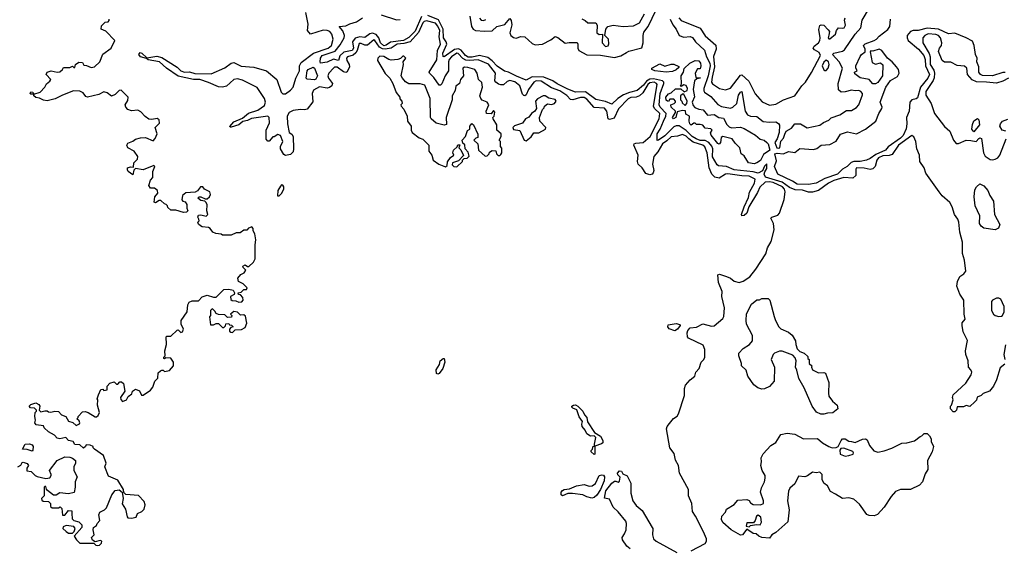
# Model space of a CAD drawing. Extents: x 2380107 to 2585170, y 384273 to 546161.
# Tile 281 of 331: x 2534137 to 2541948, y 473585 to 477760. Entities that reach past the tile are written whole.
import ezdxf

# ---------------------------------------------------------------- set-up
doc = ezdxf.new("R2010")
doc.units = 0

msp = doc.modelspace()

# ---------------------------------------------------------------- linework, layer by layer
at = {"layer": '0CON05XD'}
for points in [[(2537707.1, 477787.1), (2537722.2, 477705), (2537734.8, 477684.8), (2537754, 477675), (2537825, 477668.1), (2537885, 477670.4), (2537923.1, 477705), (2537985, 477722.3), (2538025, 477770), (2538035, 477753.3), (2538040, 477720), (2538024.6, 477655), (2538033.6, 477633.6), (2538055, 477617.9), (2538075, 477612.9), (2538112.8, 477627.2), (2538145, 477623.4), (2538201, 477571), (2538225, 477559.1), (2538284.2, 477565.8), (2538351.2, 477598.8), (2538385, 477627.5), (2538405, 477619.4), (2538465, 477572.5), (2538495, 477580), (2538558.5, 477578.5), (2538564.3, 477565), (2538563.5, 477535), (2538571.9, 477515), (2538635, 477481.9), (2538745, 477477.5), (2538855, 477458.8), (2538906.9, 477473.1), (2538949.5, 477500.5), (2538969.1, 477510.9), (2539072.3, 477537.7), (2539082.8, 477575), (2539082, 477635), (2539088.6, 477661.4), (2539123.1, 477705), (2539185, 477836.7)], [(2539297.5, 477765), (2539317.8, 477717.8), (2539344.6, 477685), (2539368.6, 477635), (2539405, 477620), (2539455, 477625.6), (2539475, 477618.6), (2539498.6, 477585), (2539569.4, 477519.4), (2539585.3, 477465), (2539611.3, 477415), (2539613.9, 477395), (2539599.7, 477315), (2539564.7, 477214.7), (2539564, 477195), (2539570, 477185), (2539619.7, 477149.7), (2539675, 477086.6), (2539705, 477072.2), (2539775, 477059.6), (2539795, 477065.4), (2539824.7, 477095), (2539839.9, 477160.1), (2539855, 477185.7), (2539865, 477190.8), (2539892.5, 477035), (2539911.4, 477005), (2539935, 476994.4), (2539985, 476991.9), (2540035, 476953.3), (2540085, 476946.7), (2540135, 476948.8), (2540157.6, 476937.6), (2540164.4, 476924.4), (2540162.2, 476865), (2540145.3, 476815), (2540126.5, 476785), (2540144.2, 476745), (2540155, 476740.6), (2540166.5, 476745), (2540174.4, 476795.6), (2540195, 476820.5), (2540207.6, 476852.4), (2540217.9, 476875), (2540260.7, 476899.3), (2540285, 476933.3), (2540330, 476935), (2540385, 476902.5), (2540485, 476923.3), (2540514.2, 476945.8), (2540555.8, 476964.2), (2540575, 476982.5), (2540642.5, 477005), (2540695, 477040), (2540735, 477040), (2540775, 477062.5), (2540794.1, 477085.9), (2540822.5, 477165), (2540822.5, 477175), (2540810.7, 477190.7), (2540795, 477198), (2540765, 477195.7), (2540735, 477202), (2540685, 477186.7), (2540655, 477184.2), (2540632.7, 477202.7), (2540630.9, 477255), (2540664.4, 477375), (2540636.7, 477426.7), (2540584, 477485), (2540595.7, 477494.3), (2540665, 477510), (2540680.5, 477519.5), (2540765.5, 477644.5), (2540808.8, 477695), (2540820, 477755), (2540878.2, 477855)], [(2534503, 474447), (2534455, 474437.5), (2534435, 474442.5), (2534412.5, 474465), (2534365, 474492.5), (2534330, 474525), (2534325, 474540), (2534267, 474547), (2534257.5, 474565), (2534262.5, 474585), (2534257.5, 474615), (2534260, 474645), (2534270, 474655), (2534270, 474665), (2534255, 474680), (2534221.7, 474681.7), (2534212.5, 474695), (2534225, 474710), (2534265, 474722.5), (2534289.3, 474709.3), (2534297.5, 474695), (2534290, 474665), (2534305, 474650), (2534335, 474660), (2534355, 474660), (2534365, 474650), (2534385, 474647.5), (2534415, 474657.5), (2534443.6, 474653.6), (2534467.7, 474627.7), (2534503.9, 474613.9), (2534525, 474576.7), (2534557, 474567), (2534585, 474542.5), (2534610, 474555), (2534612.5, 474565), (2534608.3, 474578.3), (2534590, 474595), (2534600, 474605), (2534600, 474615), (2534635, 474650), (2534655, 474653.3), (2534680, 474645), (2534735, 474610), (2534745, 474610), (2534759.3, 474620.7), (2534770, 474645), (2534753.3, 474705), (2534757.5, 474745), (2534752.5, 474755), (2534763, 474787), (2534781.7, 474828.3), (2534795, 474830), (2534805, 474820), (2534830, 474825), (2534830, 474855), (2534851.7, 474878.3), (2534885, 474887.5), (2534905, 474870), (2534915, 474870), (2534931.7, 474888.3), (2534945, 474890), (2534960, 474875), (2534970, 474815), (2534937.5, 474765), (2534938.3, 474748.3), (2534953, 474733), (2534983, 474747), (2534997, 474773), (2535026.1, 474793.9), (2535032.5, 474815), (2535055, 474830), (2535086.4, 474816.4), (2535103.6, 474783.6), (2535116.4, 474783.6), (2535175, 474823.3), (2535193.6, 474846.4), (2535210, 474895), (2535231.7, 474918.3), (2535235, 474960), (2535253, 474977), (2535265, 474980), (2535275, 474980), (2535285, 474970), (2535325, 474977.5), (2535357.5, 475015), (2535356.7, 475045), (2535335, 475077.5), (2535295, 475080), (2535285, 475070), (2535280, 475075), (2535280, 475085), (2535290, 475095), (2535287.5, 475135), (2535302.5, 475185), (2535300, 475245), (2535305, 475250), (2535335, 475250), (2535385, 475297.5), (2535395, 475300), (2535415, 475280), (2535427.5, 475285), (2535436.7, 475305), (2535416.7, 475345), (2535418, 475375), (2535465.6, 475444.4), (2535471.1, 475498.9), (2535480.7, 475519.3), (2535505, 475530.8), (2535555, 475530), (2535585, 475562.5), (2535623.6, 475576.4), (2535675, 475560), (2535695, 475560), (2535755, 475620), (2535795, 475622.5), (2535830, 475615), (2535840, 475595), (2535838.3, 475581.7), (2535810, 475565), (2535811.7, 475541.7), (2535823, 475533), (2535851.7, 475531.7), (2535875, 475520), (2535898.3, 475521.7), (2535910, 475535), (2535907, 475557), (2535888.3, 475578.3), (2535871.7, 475581.7), (2535870, 475595), (2535895, 475600), (2535915, 475620), (2535935, 475620), (2535940, 475635), (2535910, 475665), (2535872.5, 475685), (2535868.3, 475711.7), (2535890.7, 475739.3), (2535916.4, 475753.6), (2535930, 475775), (2535910, 475795), (2535907.5, 475805), (2535925, 475816.7), (2535943, 475803), (2535955, 475802.5), (2535992.3, 475837.7), (2536003.8, 475865), (2536003.8, 475975), (2536010, 476015), (2536001.7, 476061.7), (2535990, 476085), (2535990, 476105), (2535978.3, 476118.3), (2535951.7, 476108.3), (2535938.3, 476091.7), (2535915, 476090), (2535885, 476070), (2535855, 476070), (2535815, 476052.5), (2535745, 476052.5), (2535735, 476060), (2535693.6, 476063.6), (2535670, 476075), (2535647.5, 476105), (2535635, 476112.5), (2535585, 476117.5), (2535570, 476125), (2535555, 476140), (2535550, 476155), (2535560, 476165), (2535558.3, 476178.3), (2535550, 476195), (2535555, 476210), (2535575, 476212.5), (2535615, 476203.3), (2535630, 476215), (2535621.2, 476245), (2535623, 476293), (2535615, 476310), (2535605, 476320), (2535575, 476327.5), (2535550, 476345), (2535560, 476355), (2535573.6, 476356.4), (2535608.3, 476338.3), (2535625, 476340), (2535643.3, 476355), (2535651.2, 476375), (2535646, 476396), (2535602.5, 476415), (2535590, 476435), (2535570, 476435), (2535546.4, 476403.6), (2535528.8, 476391.2), (2535455, 476386.7), (2535427.5, 476365), (2535422.5, 476332.5), (2535431.7, 476321.7), (2535450, 476315), (2535462.5, 476295), (2535462.5, 476265), (2535470, 476245), (2535460, 476235), (2535435, 476232.5), (2535375, 476250), (2535335, 476250), (2535311.7, 476271.7), (2535310, 476285), (2535300, 476295), (2535285, 476300), (2535257, 476327), (2535243, 476327), (2535215, 476307.5), (2535203, 476313), (2535210, 476355), (2535232.5, 476385), (2535230, 476405), (2535205, 476423.3), (2535175, 476423.3), (2535160, 476445), (2535173.3, 476486.7), (2535191.7, 476508.3), (2535193.6, 476556.4), (2535210, 476595), (2535200, 476605), (2535115, 476570), (2535055, 476580), (2535043, 476567), (2535035, 476530), (2534997.5, 476555), (2534990.7, 476570.7), (2534992.5, 476585), (2535015, 476592.5), (2535038.3, 476591.7), (2535043.3, 476625), (2535072.5, 476655), (2535073.3, 476675), (2535045, 476716.7), (2534993.3, 476745), (2534986.7, 476765), (2534995, 476780), (2535035, 476797.5), (2535055, 476813.3), (2535095, 476823.8), (2535135, 476826.7), (2535195, 476800), (2535211.7, 476818.3), (2535226.7, 476855), (2535212.5, 476905), (2535245, 476940), (2535242.5, 476965), (2535226.2, 476976.2), (2535185, 476968.8), (2535162.3, 476972.3), (2535131.2, 476991.2), (2535098, 477028), (2535075, 477043.3), (2535025, 477037.5), (2534995, 477047.5), (2534980, 477065), (2534973.3, 477085), (2534995, 477120), (2534997.5, 477145), (2534941.7, 477201.7), (2534925, 477197.5), (2534895, 477167.5), (2534865, 477152.5), (2534830.7, 477180.7), (2534805, 477188.8), (2534763.9, 477166.1), (2534675, 477146.7), (2534661.2, 477151.2), (2534639.3, 477179.3), (2534615, 477193.3), (2534563.9, 477196.1), (2534475, 477162), (2534417.7, 477132.3), (2534355, 477117.5), (2534325, 477121.2), (2534295, 477137.5), (2534265, 477142.5), (2534250, 477155), (2534250, 477170), (2534225, 477170), (2534220, 477175), (2534225, 477187.5), (2534240, 477185), (2534250, 477170), (2534300, 477185), (2534336.1, 477223.9), (2534348.3, 477251.7), (2534376.4, 477273.6), (2534382.5, 477285), (2534347.5, 477325), (2534355, 477342.5), (2534386.4, 477353.6), (2534435, 477344), (2534453.9, 477346.1), (2534476.4, 477363.6), (2534485, 477380), (2534535, 477380), (2534555, 477390), (2534565, 477380), (2534575, 477380), (2534580, 477405), (2534605, 477422.5), (2534635, 477420), (2534645, 477400), (2534667, 477397), (2534705, 477380), (2534730, 477385), (2534772.5, 477425), (2534795, 477487.5), (2534863.3, 477535), (2534892.5, 477595), (2534819.3, 477669.3), (2534782.5, 477685), (2534785, 477710), (2534815, 477740), (2534838.3, 477741.7), (2534847.5, 477752.5), (2534847.5, 477765)], [(2537855, 477407.2), (2537775, 477442), (2537705.4, 477435.3), (2537675, 477439.9), (2537652.8, 477452.8), (2537615, 477491.6), (2537605, 477493.2), (2537563.1, 477465), (2537544.3, 477445), (2537538.1, 477425), (2537539.3, 477355), (2537512.2, 477315), (2537485, 477250), (2537475, 477240.8), (2537465, 477241.4), (2537421.6, 477301.6), (2537386.9, 477335), (2537386.5, 477345), (2537445, 477442.5), (2537452, 477515), (2537475.9, 477565), (2537463.2, 477625), (2537468.9, 477675), (2537455, 477708.4), (2537435, 477731.1), (2537365, 477751.1), (2537345, 477746.2), (2537336, 477735), (2537301.3, 477658.7), (2537235.1, 477584.9), (2537185, 477570.4), (2537132.5, 477565), (2537085, 477532.9), (2537035, 477526.2), (2537015, 477528.9), (2536992.4, 477542.4), (2536955, 477594.6), (2536945, 477599.2), (2536895, 477558.4), (2536875, 477557.2), (2536845, 477570), (2536830, 477570), (2536815.2, 477515), (2536804.2, 477495.8), (2536781.8, 477478.2), (2536736.9, 477465), (2536730.4, 477455), (2536730.7, 477435), (2536750.4, 477405), (2536753.9, 477386.1), (2536735, 477345.7), (2536725, 477340), (2536705, 477345.4), (2536655, 477384.1), (2536635, 477383.4), (2536625, 477376.5), (2536588.2, 477335), (2536582.2, 477315), (2536587.1, 477297.1), (2536618.5, 477255), (2536614.3, 477235), (2536595, 477221.9), (2536575, 477217.3), (2536515, 477227.8), (2536467.9, 477202.1), (2536457.9, 477175), (2536461.9, 477108.1), (2536418.5, 477051.5), (2536395, 477044.6), (2536365, 477048.7), (2536305, 477039), (2536275, 477023.1), (2536257.7, 476995), (2536260.5, 476935), (2536274.2, 476864.2), (2536295, 476851.2), (2536306, 476835), (2536310, 476735), (2536305, 476712.5), (2536285, 476690), (2536245, 476682.5), (2536231.7, 476691.7), (2536207, 476737), (2536206.7, 476755), (2536223.8, 476795), (2536205, 476842.5), (2536185, 476850), (2536155, 476830), (2536145, 476830), (2536115, 476797.5), (2536105, 476796.7), (2536092.7, 476812.7), (2536090.9, 476885), (2536117.6, 476942.4), (2536116.7, 476985), (2536105, 476994.5), (2535975, 476977.5), (2535945, 476961.1), (2535906.9, 476953.1), (2535875, 476927.1), (2535815, 476907.5), (2535806.7, 476906.7), (2535802.9, 476912.9), (2535835, 476950.4), (2535905, 476978.2), (2535951.6, 477018.4), (2536025, 477043.6), (2536079.5, 477080.5), (2536085.8, 477105), (2536078.6, 477135), (2536020.8, 477220.9), (2535905, 477280.8), (2535865, 477290), (2535834.5, 477285), (2535776.7, 477233.3), (2535745, 477223.6), (2535715, 477226.4), (2535635, 477261.6), (2535565, 477285.9), (2535515, 477286.6), (2535393.3, 477313.3), (2535301.2, 477375), (2535246.3, 477426.3), (2535155, 477442), (2535143, 477453), (2535094.3, 477464.3), (2535080.8, 477485), (2535091.4, 477498.6), (2535105, 477494), (2535145, 477456.7), (2535225, 477470), (2535265, 477459.4), (2535385, 477382.1), (2535415, 477355.4), (2535445, 477344.6), (2535485, 477345.9), (2535525, 477333.5), (2535655, 477331.2), (2535765, 477377.8), (2535815, 477416.2), (2535835, 477420), (2535895, 477390.4), (2535995, 477384.4), (2536094.2, 477355), (2536175.7, 477285.7), (2536211.4, 477185), (2536225, 477172.2), (2536245, 477171.2), (2536285, 477200.7), (2536306.3, 477225), (2536326.3, 477295), (2536355.3, 477355), (2536356.5, 477395), (2536368.9, 477421.1), (2536468, 477495), (2536585, 477534), (2536611.4, 477555), (2536624.2, 477605), (2536613.3, 477645), (2536596.8, 477666.8), (2536576.7, 477675), (2536545, 477676.6), (2536445, 477644.4), (2536421.1, 477675), (2536425.6, 477725), (2536405.6, 477815.6)], [(2537325.4, 477784.6), (2537275, 477669.5), (2537225, 477619), (2537181.8, 477595), (2537078.3, 477581.7), (2537045, 477557), (2537025, 477553.3), (2536998.5, 477575), (2536985.2, 477615.2), (2536965, 477642.8), (2536935, 477653.8), (2536913.6, 477646.4), (2536875, 477619.2), (2536835, 477623.9), (2536796.9, 477613.1), (2536775.9, 477585), (2536785.2, 477535), (2536775, 477514.8), (2536708.9, 477501.1), (2536676.6, 477473.4), (2536665, 477436.7), (2536625, 477445.6), (2536575.8, 477424.2), (2536523.9, 477413.9), (2536520, 477425), (2536524.4, 477454.4), (2536537.5, 477475), (2536639, 477511), (2536679.4, 477560.6), (2536710, 477615), (2536713.1, 477635), (2536701.2, 477671.2), (2536670, 477705), (2536725, 477711.5), (2536755, 477727.3), (2536808, 477742), (2536855, 477774.7)], [(2537005, 477797.8), (2537125, 477759.6), (2537155, 477760)], [(2541715, 474730), (2541675, 474693.3), (2541645, 474700), (2541625, 474690), (2541575, 474690), (2541570, 474665), (2541555, 474650), (2541541.7, 474651.7), (2541520, 474675), (2541520, 474695), (2541530, 474705), (2541542.5, 474745), (2541537.5, 474765), (2541542.5, 474785), (2541643, 474877), (2541686.1, 474943.9), (2541690, 474965), (2541683.6, 474983.6), (2541664, 475005), (2541662.5, 475055), (2541642.5, 475105), (2541640, 475135), (2541656.4, 475216.4), (2541622.5, 475285), (2541612.5, 475335), (2541613.3, 475356.7), (2541637.5, 475385), (2541630, 475425), (2541626, 475535), (2541595, 475582.5), (2541571.7, 475648.3), (2541576.2, 475685), (2541596.4, 475723.6), (2541626.7, 475745), (2541642, 475765), (2541633, 475853), (2541616.1, 475906.1), (2541616.9, 475995), (2541595.7, 476074.3), (2541586.5, 476155), (2541578.3, 476178.3), (2541553.3, 476215), (2541535.6, 476275.6), (2541515, 476310), (2541455, 476363.3), (2541431.2, 476395), (2541325, 476543.3), (2541311.2, 476585), (2541278, 476635), (2541275.8, 476685), (2541253.3, 476735), (2541246, 476795), (2541230.7, 476830.7), (2541215, 476842.5), (2541108.5, 476765), (2541058.4, 476691.6), (2541035, 476682.3), (2540985, 476680.7), (2540950.9, 476665), (2540937.2, 476645), (2540923.1, 476596.9), (2540905, 476576.7), (2540885, 476572.5), (2540835, 476583.2), (2540774.8, 476585.2), (2540770, 476575), (2540770.4, 476525), (2540747.6, 476502.4), (2540675, 476509.7), (2540595, 476485.7), (2540553.3, 476465), (2540473.1, 476406.9), (2540427.3, 476392.7), (2540395, 476391.5), (2540347.1, 476407.1), (2540289.6, 476409.6), (2540245, 476428.9), (2540185, 476471), (2540052.3, 476512.3), (2540044.1, 476535.9), (2540047.4, 476552.6), (2540065, 476578.8), (2540065, 476618), (2540045, 476599.6), (2540028.5, 476561.5), (2539995, 476541.9), (2539955, 476554.8), (2539805, 476569.8), (2539745, 476596.4), (2539680.1, 476600.1), (2539669.1, 476609.1), (2539633.8, 476673.8), (2539634.3, 476735), (2539626.5, 476756.5), (2539604, 476785), (2539575, 476802.6), (2539535, 476803.2), (2539502.4, 476815), (2539472.4, 476835), (2539425, 476882.1), (2539368, 476918), (2539345, 476918.8), (2539325, 476909.5), (2539255, 476840), (2539205, 476804.7), (2539192.8, 476802.8), (2539194.7, 476855), (2539218.5, 476891.5), (2539244.6, 476954.6), (2539263.2, 476995), (2539265.9, 477015), (2539217.6, 477065), (2539210.5, 477085), (2539216.7, 477175), (2539247.4, 477255), (2539246.6, 477265), (2539235, 477275.6), (2539165, 477291.4), (2539135, 477287), (2539108.8, 477271.2), (2539085, 477241), (2539035, 477198.1), (2538975, 477183.5), (2538926.8, 477163.2), (2538881.1, 477135), (2538835, 477090.5), (2538785, 477111.3), (2538707.4, 477127.4), (2538625, 477188.6), (2538545, 477186.3), (2538485, 477207.8), (2538400.6, 477250.6), (2538365.9, 477275.9), (2538295, 477304.2), (2538202.4, 477307.6), (2538155, 477279.1), (2538079.3, 477310.7), (2538015, 477344.8), (2537981.8, 477351.8), (2537925, 477390.7), (2537884.8, 477434.8), (2537849.3, 477459.3), (2537784.9, 477474.9), (2537725, 477462.1), (2537695, 477461.9), (2537673.9, 477475), (2537638.2, 477518.2), (2537617.8, 477527.8), (2537586.4, 477523.6), (2537505, 477464.4), (2537497, 477467), (2537492.7, 477495), (2537524.3, 477565), (2537519, 477585), (2537498.4, 477615), (2537496.6, 477685), (2537458, 477758), (2537375, 477793.1)], [(2537785, 477771.2), (2537797, 477757), (2537815, 477752.5), (2537835, 477760)], [(2538595.6, 477765.6), (2538624.1, 477754.1), (2538645, 477734), (2538706.1, 477736.1), (2538716.7, 477715), (2538716.4, 477656.4), (2538735, 477642.5), (2538760, 477645), (2538758.8, 477575), (2538785, 477546.7), (2538805, 477552.5), (2538810.7, 477569.3), (2538806.7, 477605), (2538780, 477635), (2538787.5, 477685), (2538802.5, 477705), (2538845, 477715.8), (2538925, 477706.2), (2539005, 477710), (2539052.9, 477735), (2539092.7, 477805)], [(2539365.5, 477775), (2539385, 477753.3), (2539535, 477691.9), (2539575, 477630.8), (2539658.3, 477558.3), (2539660.9, 477525), (2539640.9, 477469.1), (2539650, 477385), (2539629.2, 477305), (2539624.7, 477265), (2539632.1, 477252.1), (2539688, 477215), (2539735, 477203.6), (2539775, 477217.1), (2539855, 477321.2), (2539865, 477322), (2539921.7, 477271.7), (2539972.6, 477172.6), (2540027.8, 477107.8), (2540085, 477082), (2540135, 477088.8), (2540195, 477125.5), (2540286, 477155), (2540342.5, 477235), (2540371.2, 477265), (2540419.3, 477340.7), (2540489.2, 477475), (2540480, 477500), (2540441.3, 477521.3), (2540431.4, 477535), (2540439.4, 477550.6), (2540473.9, 477576.1), (2540483.6, 477595), (2540487.2, 477617.2), (2540477.6, 477682.4), (2540485.7, 477714.3), (2540495, 477719.2), (2540515, 477715.7), (2540550, 477680), (2540560, 477665), (2540556.4, 477636.4)], [(2541955, 477341.6), (2541935, 477340.6), (2541855.6, 477314.4), (2541775, 477316.7), (2541758.9, 477325), (2541746.7, 477345), (2541745.4, 477385), (2541730.4, 477425), (2541733.3, 477455), (2541718.8, 477485), (2541710, 477555), (2541695, 477588.5), (2541645, 477616.2), (2541555, 477652.5), (2541505, 477646.5), (2541425, 477684.8), (2541335, 477693), (2541265, 477674), (2541225, 477674.8), (2541203.7, 477666.3), (2541178.6, 477635), (2541177.2, 477615), (2541186, 477595), (2541267.8, 477525), (2541310, 477475), (2541320.6, 477445), (2541322.8, 477392.8), (2541354.7, 477325), (2541342.4, 477295), (2541284.2, 477225), (2541259.2, 477140.8), (2541248, 477132), (2541215, 477123.1), (2541198.6, 477105), (2541192.5, 477035), (2541172.4, 476985), (2541175.5, 476935), (2541169.6, 476895), (2541145, 476841.3), (2541125, 476819.8), (2541027.5, 476752.5), (2541005, 476725.4), (2540927.8, 476692.2), (2540885, 476658.9), (2540855, 476645.5), (2540805, 476636.2), (2540755, 476636.2), (2540733.2, 476626.8), (2540702.5, 476595), (2540665, 476574.6), (2540625.5, 476535), (2540525, 476501.1), (2540455, 476464.1), (2540395, 476453.2), (2540305, 476454.7), (2540268.3, 476478.3), (2540150, 476535), (2540124.2, 476595), (2540140.3, 476639.7), (2540127.8, 476695), (2540145, 476702.3), (2540195, 476697.5), (2540235, 476713.8), (2540285, 476706.2), (2540325, 476738.6), (2540435, 476731.9), (2540460.3, 476739.7), (2540495, 476765.6), (2540565, 476770.8), (2540614.6, 476795.4), (2540647.3, 476852.7), (2540705, 476870.8), (2540775, 476855.8), (2540847, 476893), (2540905, 476936.7), (2540929.4, 476955), (2540952.9, 477017.1), (2540975.6, 477055), (2540978.1, 477065), (2540963.5, 477105), (2541009.1, 477225), (2541045, 477276.4), (2541100.1, 477309.9), (2541113.8, 477336.2), (2541107.7, 477365), (2541093.5, 477385), (2541058.5, 477425), (2541022.2, 477455), (2540976.3, 477516.3), (2540955, 477525.6), (2540905, 477510), (2540888.3, 477511.7), (2540882.5, 477505), (2540900.7, 477420.7), (2540925, 477407.5), (2540965, 477416.7), (2540985, 477402.5), (2540981.1, 477315), (2540945, 477262.9), (2540925, 477250), (2540905, 477252.5), (2540875, 477286.7), (2540805, 477300), (2540761.7, 477331.7), (2540760, 477345), (2540780, 477355), (2540768.8, 477378.8), (2540770, 477395), (2540803.3, 477466.7), (2540815, 477483.1), (2540844.2, 477505), (2540844.2, 477525), (2540830.8, 477555), (2540845, 477568.1), (2540915, 477595.6), (2540934.6, 477605.4), (2540955, 477629.4), (2541025, 477681.4), (2541038.9, 477705), (2541044.2, 477765)], [(2540556.4, 477636.4), (2540550, 477615), (2540555, 477607.5), (2540565, 477606.7), (2540610, 477645), (2540617.5, 477675), (2540633.9, 477696.1), (2540665, 477691.2), (2540678.8, 477695), (2540688.1, 477715), (2540680, 477755), (2540686, 477774)], [(2541982, 477295), (2541935, 477271.5), (2541885, 477255.5), (2541806.4, 477263.6), (2541726.8, 477266.8), (2541693.2, 477283.2), (2541656.7, 477325), (2541650, 477375), (2541631.7, 477391.7), (2541575, 477396.7), (2541525, 477422.5), (2541473.9, 477423.9), (2541456.1, 477436.1), (2541427, 477507), (2541433.8, 477535), (2541448.8, 477555), (2541451.2, 477575), (2541440.8, 477615), (2541425, 477635.5), (2541405, 477643.1), (2541345, 477646.4), (2541316.2, 477635), (2541301.2, 477615), (2541301.2, 477575), (2541352.7, 477492.7), (2541360, 477465), (2541360.8, 477405), (2541389.7, 477359.8), (2541395.4, 477335), (2541391.8, 477298.2), (2541382.9, 477277.1), (2541325, 477190), (2541325, 477160.8), (2541366.6, 477095), (2541395, 477016), (2541473.2, 476913.2), (2541516.2, 476875), (2541545.8, 476805.8), (2541565, 476777.5), (2541585, 476777.5), (2541645, 476803.3), (2541683, 476803), (2541725, 476793.3), (2541745, 476817.5), (2541755, 476822.5), (2541768.3, 476818.3), (2541783.8, 476705), (2541795, 476677.5), (2541835, 476652.5), (2541855, 476648)], [(2537605, 476593.3), (2537650, 476635), (2537650, 476645), (2537661.7, 476658.3), (2537687, 476663), (2537701.7, 476678.3), (2537695, 476710), (2537670, 476735), (2537667, 476767), (2537651.7, 476781.7), (2537647.5, 476805), (2537672.5, 476835), (2537690, 476880), (2537707, 476893), (2537707.5, 476915), (2537723, 476937), (2537737, 476927), (2537771.7, 476851.7), (2537770, 476825), (2537755, 476820), (2537740, 476805), (2537772.5, 476775), (2537777.5, 476725), (2537828.3, 476678.3), (2537845, 476680), (2537862.5, 476697.5), (2537865, 476710), (2537885, 476722.5), (2537915, 476720), (2537920, 476695), (2537933, 476683), (2537945, 476682.5), (2537955, 476690), (2537962.5, 476705), (2537961.7, 476741.7), (2537950, 476755), (2537950, 476795), (2537940, 476805), (2537957.5, 476832.5), (2537957.5, 476855), (2537922.5, 476885), (2537922.5, 476925), (2537892.5, 476975), (2537890, 476985), (2537900, 476995), (2537906.4, 477026.4), (2537895, 477040), (2537877.5, 477012.5), (2537840, 477015), (2537837.5, 477035), (2537857.5, 477085), (2537846.1, 477106.1), (2537805, 477122.5), (2537793.9, 477133.9), (2537786.7, 477155), (2537808, 477225), (2537801.7, 477261.7), (2537777.5, 477285), (2537766.7, 477335), (2537747.5, 477365), (2537691.7, 477381.7), (2537665, 477382.5), (2537653.3, 477375), (2537656.7, 477315), (2537634.1, 477285.9), (2537626.7, 477253.3), (2537596.1, 477233.9), (2537592.3, 477197.7), (2537568.8, 477155), (2537566.4, 477123.6), (2537520, 476985), (2537522.5, 476927.5), (2537505, 476923.3), (2537440.5, 476940.5), (2537401.2, 476975), (2537396.7, 476985), (2537393.3, 477135), (2537351.7, 477241.7), (2537315, 477250), (2537225, 477250), (2537197, 477267), (2537172.5, 477295), (2537162.5, 477315), (2537182.5, 477405), (2537180, 477425), (2537200, 477455), (2537185, 477470), (2537175, 477470), (2537158.3, 477451.7), (2537137, 477443), (2537085, 477440), (2537064, 477444), (2537025, 477467.1), (2536995, 477471.2), (2536976.7, 477455), (2536974, 477435), (2537035, 477333.3), (2537072.5, 477295), (2537097.5, 477255), (2537122.3, 477182.3), (2537152.5, 477145), (2537153.3, 477133.3), (2537167.5, 477115), (2537170, 477095), (2537160, 477085), (2537162.5, 477075), (2537185, 477050), (2537210, 476995), (2537212.5, 476955), (2537242.5, 476915), (2537241.2, 476885), (2537250, 476865), (2537305, 476823.3), (2537335, 476812.5), (2537382.5, 476765), (2537383.6, 476716.4), (2537407.5, 476685), (2537417.5, 476645), (2537462.5, 476615), (2537515, 476593.3), (2537527, 476603), (2537531.7, 476631.7), (2537553.3, 476666.7), (2537580, 476685), (2537572.5, 476705), (2537577.5, 476725), (2537608.3, 476751.7), (2537611.7, 476768.3), (2537628.3, 476768.3), (2537620, 476745), (2537637, 476727), (2537657.5, 476682.5), (2537618.3, 476641.7), (2537570, 476625), (2537568.3, 476608.3), (2537580, 476595), (2537605, 476593.3)], [(2539964, 476616), (2539917.5, 476625), (2539885, 476680), (2539860, 476695), (2539850, 476745), (2539811.7, 476781.7), (2539790, 476815), (2539715, 476832.5), (2539702.5, 476825), (2539697.5, 476785), (2539685, 476773.3), (2539675, 476777.5), (2539622.5, 476845), (2539618.3, 476861.7), (2539630, 476885), (2539620, 476895), (2539575, 476900), (2539555, 476922.5), (2539535, 476930), (2539505, 476930), (2539495, 476940), (2539485, 476940), (2539465, 476922.5), (2539453.3, 476935), (2539447.5, 476955), (2539450, 476995), (2539421.7, 477011.7), (2539418.3, 477038.3), (2539395, 477040), (2539351.7, 477028.3), (2539342.5, 476985), (2539322.5, 476975), (2539316.7, 476985), (2539340, 477025), (2539340, 477035), (2539304, 477065), (2539302.5, 477085), (2539330, 477095), (2539340, 477105), (2539340, 477115), (2539325, 477130), (2539295, 477130), (2539285, 477110), (2539275, 477112.5), (2539265, 477122.5), (2539263.2, 477146.8), (2539285, 477172.5), (2539305, 477180), (2539338.3, 477211.7), (2539381.7, 477211.7), (2539408.3, 477188.3), (2539430.7, 477199.3), (2539433.8, 477215), (2539425, 477237.5), (2539405, 477242.5), (2539385, 477230), (2539380, 477235), (2539387.5, 477252.5), (2539384.1, 477315.9), (2539402.5, 477345), (2539407, 477373), (2539453.9, 477416.1), (2539495, 477437.5), (2539525, 477433.3), (2539538, 477415), (2539541.2, 477395), (2539535, 477370), (2539515, 477370), (2539496.7, 477335), (2539501.7, 477301.7), (2539535, 477300), (2539537.5, 477295), (2539508.3, 477291.7), (2539490, 477275), (2539478.8, 477205), (2539490.7, 477149.3), (2539472, 477105), (2539480, 477080), (2539493.8, 477063.8), (2539525, 477050), (2539560, 477045), (2539592.5, 477002.5), (2539645, 477007.5), (2539684.2, 476984.2), (2539719.1, 476979.1), (2539747.5, 476927.5), (2539765, 476911.2), (2539785, 476903.3), (2539855, 476907.5), (2539885, 476896.7), (2539975, 476844), (2540011.7, 476811.7), (2540042.5, 476805), (2540065, 476786.2), (2540074, 476775), (2540088.6, 476725), (2540038.5, 476691.5), (2540015, 476643.3), (2539985, 476623.8), (2539964, 476616)], [(2540525, 477356.2), (2540535, 477358), (2540549.5, 477375), (2540558.5, 477405), (2540554, 477425), (2540535, 477438), (2540515.9, 477424.1), (2540504, 477395), (2540515, 477363.3), (2540525, 477356.2)], [(2536475, 477282.5), (2536418.3, 477288.3), (2536410, 477295), (2536416, 477355), (2536425, 477365.6), (2536465, 477383.3), (2536476, 477376), (2536498.8, 477315), (2536485, 477287.5), (2536475, 477282.5)], [(2539465, 473549.4), (2539575, 473608), (2539585.6, 473625), (2539585.6, 473645), (2539560.4, 473700.4), (2539498.9, 473825), (2539475, 473860), (2539469.4, 473925), (2539442.2, 473985), (2539442.2, 474035), (2539370, 474165), (2539362.9, 474225), (2539339.1, 474269.1), (2539330, 474320), (2539293.3, 474365), (2539268.8, 474515), (2539273.3, 474535), (2539291.2, 474558.8), (2539322.3, 474597.7), (2539352.7, 474617.3), (2539364, 474635), (2539410.3, 474779.7), (2539410, 474835), (2539418.8, 474861.2), (2539456, 474905), (2539492, 474935), (2539502, 474965), (2539527.5, 474995), (2539544.3, 475045), (2539564.2, 475065), (2539571.4, 475085), (2539572.2, 475145), (2539559.1, 475179.1), (2539443.3, 475235), (2539435.9, 475245.9), (2539433.3, 475276.7), (2539438, 475295), (2539455, 475316), (2539505, 475322.5), (2539555, 475348), (2539625, 475331.4), (2539645, 475333.1), (2539715, 475390), (2539723.2, 475406.8), (2539727.5, 475475), (2539706.9, 475565), (2539710, 475605), (2539680, 475675), (2539674.1, 475735.9), (2539687.5, 475742.5), (2539745, 475724.2), (2539775, 475711.4), (2539805, 475685.7), (2539845, 475677.5), (2539875, 475685.7), (2539928.8, 475721.2), (2539977.1, 475782.9), (2540055.8, 475904.2), (2540070, 475950), (2540097.4, 476002.6), (2540122.9, 476095), (2540115.7, 476145), (2540096.2, 476185), (2540102.5, 476195), (2540150.6, 476209.4), (2540165.3, 476224.7), (2540200.4, 476335), (2540210, 476395), (2540204.7, 476415), (2540187.5, 476435), (2540115, 476467.9), (2540085, 476473.7), (2540049.5, 476470.5), (2540008.2, 476431.8), (2539989.6, 476390.4), (2539920, 476275), (2539904.4, 476225.6), (2539885, 476206.2), (2539865, 476204), (2539862.9, 476215), (2539883.3, 476275), (2539918.6, 476351.4), (2539926.5, 476393.5), (2539966.6, 476465), (2539972.2, 476495), (2539925, 476519.1), (2539865, 476520.7), (2539755, 476537.3), (2539735, 476534.5), (2539687, 476503), (2539650.7, 476510.7), (2539627.7, 476535), (2539605.9, 476585), (2539589.5, 476705), (2539571.3, 476751.3), (2539555, 476765.3), (2539479.7, 476789.7), (2539446.1, 476816.1), (2539425, 476837.6), (2539395, 476849.7), (2539355, 476837.3), (2539305, 476831.1), (2539271.7, 476798.3), (2539235, 476774.6), (2539198.7, 476711.3), (2539167.5, 476675), (2539156, 476615), (2539167.1, 476565), (2539162, 476545), (2539154.3, 476535.7), (2539135, 476530.6), (2539105, 476540.8), (2539075.8, 476585), (2539043.2, 476613.2), (2539039.1, 476635), (2539044, 476685), (2539008.6, 476765), (2539012, 476775), (2539025, 476780.6), (2539083.8, 476786.2), (2539137.3, 476832.7), (2539209.5, 476975), (2539213.9, 477015), (2539173.1, 477055), (2539164.2, 477075), (2539194.7, 477245), (2539189.2, 477255), (2539170.6, 477265), (2539135, 477259.3), (2539119.2, 477245), (2539080.8, 477179.2), (2539054.4, 477155.6), (2539026.7, 477145), (2538985, 477142.4), (2538965, 477132.3), (2538886.6, 477053.4), (2538852, 476978), (2538815, 476968.9), (2538804.4, 476975), (2538795.9, 477035), (2538775, 477058.4), (2538695, 477062.3), (2538635, 477130.7), (2538615, 477141.9), (2538585, 477141.7), (2538525, 477124.7), (2538505.9, 477125.9), (2538478.1, 477158.1), (2538422.1, 477195), (2538355, 477219.4), (2538275, 477271.4), (2538235, 477274.7), (2538214.8, 477265.2), (2538173.3, 477206.7), (2538155.4, 477165), (2538145, 477156.7), (2538135, 477157.8), (2538125, 477168.6), (2538104.1, 477234.1), (2538065, 477267.3), (2538025, 477278.2), (2538005, 477270), (2537975, 477244.1), (2537955, 477242), (2537935, 477248.5), (2537913.3, 477263.3), (2537907.3, 477275), (2537912.3, 477335), (2537855, 477407.2)], [(2539265, 477343.8), (2539175, 477354.2), (2539152.5, 477365), (2539152.5, 477375), (2539215, 477410), (2539255, 477390), (2539305, 477406.2), (2539325, 477406.7), (2539365, 477387.5), (2539365, 477380), (2539345, 477363.3), (2539315, 477350), (2539265, 477343.8)], [(2538155, 476800), (2538195, 476830), (2538215, 476862.5), (2538255, 476863.3), (2538308.3, 476891.7), (2538310, 476905), (2538262.5, 476955), (2538260, 476985), (2538283, 477047), (2538298.3, 477061.7), (2538300, 477075), (2538325, 477092.5), (2538355, 477087.5), (2538380, 477095), (2538392.5, 477115), (2538385, 477126.7), (2538335, 477137.5), (2538305, 477156.7), (2538290, 477155), (2538245, 477132.5), (2538227.5, 477115), (2538237.5, 477055), (2538223.3, 477035), (2538196.7, 477015), (2538175, 476987.5), (2538150, 476975), (2538125, 476940), (2538063, 476917), (2538050, 476905), (2538055, 476890), (2538105, 476880), (2538140, 476805), (2538155, 476800)], [(2539415, 477080), (2539430, 477095), (2539433.3, 477115), (2539405, 477170), (2539395, 477170), (2539380, 477155), (2539380, 477125), (2539390, 477115), (2539391.7, 477101.7), (2539415, 477080)], [(2541705, 476870), (2541690.7, 476890.7), (2541695, 476930), (2541705, 476957.5), (2541736.4, 476976.4), (2541746.4, 476966.4), (2541750, 476925), (2541705, 476870)], [(2541960, 476875), (2541930, 476885), (2541913.3, 476915), (2541917.5, 476935), (2541933.6, 476956.4), (2541975, 476970)], [(2541855, 476648), (2541875, 476653.8), (2541895.8, 476664.2), (2541913.8, 476685), (2541963.3, 476815)], [(2536195, 476362.5), (2536215, 476382.5), (2536232.5, 476415), (2536232.5, 476435), (2536225, 476447.5), (2536215, 476450), (2536205, 476440), (2536183.8, 476405), (2536183, 476363), (2536195, 476362.5)], [(2541875, 476092.5), (2541785, 476106.7), (2541765, 476122.5), (2541752.5, 476145), (2541753.8, 476205), (2541716.2, 476285), (2541708.8, 476355), (2541715, 476410), (2541727.5, 476435), (2541755, 476457.5), (2541785, 476442.5), (2541816.7, 476405), (2541833.3, 476365), (2541861.7, 476321.7), (2541870, 476215), (2541912.5, 476135), (2541903, 476107), (2541875, 476092.5)], [(2540492.9, 474632.9), (2540457.7, 474647.7), (2540422.5, 474695), (2540360.9, 474840.9), (2540317.8, 474915), (2540302.3, 474982.3), (2540291.2, 475005), (2540296.1, 475056.1), (2540288.3, 475078.3), (2540270.7, 475100.7), (2540185, 475132.5), (2540165, 475132.5), (2540125, 475116.7), (2540115, 475106.7), (2540098.8, 475065), (2540123.8, 475005), (2540122.5, 474895), (2540085, 474851.2), (2540045, 474832), (2540025, 474830.8), (2539992, 474842), (2539960, 474865), (2539912, 474935), (2539900, 474980), (2539863.8, 475015), (2539863.3, 475035), (2539842.5, 475095), (2539842.5, 475115), (2539877, 475153), (2539926.4, 475183.6), (2539950, 475215), (2539950, 475255), (2539902.5, 475345), (2539900, 475375), (2539903, 475427), (2539942.5, 475505), (2539985, 475540), (2540005, 475540), (2540025, 475550), (2540075, 475550), (2540087, 475537), (2540123, 475407), (2540132.5, 475375), (2540160, 475325), (2540175, 475310), (2540235, 475282.5), (2540265, 475260), (2540292.5, 475215), (2540293.6, 475183.6), (2540305, 475150), (2540325, 475130), (2540360, 475115), (2540388.3, 475088.3), (2540390, 475075), (2540400, 475065), (2540400, 475035), (2540420, 475015), (2540417.5, 475005), (2540426.7, 474985), (2540475, 474960), (2540515, 474963.3), (2540528.3, 474958.3), (2540557, 474883), (2540552, 474798), (2540556, 474775), (2540583.8, 474735), (2540623.3, 474705), (2540626.7, 474675), (2540586.9, 474643.1), (2540545, 474641.4), (2540515, 474633.1), (2540492.9, 474632.9)], [(2541905, 475406), (2541925, 475408.8), (2541934.1, 475415.9), (2541946, 475445), (2541946, 475485), (2541920, 475545), (2541905, 475553.3), (2541885, 475552.5), (2541855, 475536.7), (2541846.7, 475525), (2541846.7, 475455), (2541863.3, 475425), (2541875.9, 475415.9), (2541905, 475406)], [(2535825, 475280), (2535845, 475300), (2535897, 475303), (2535925, 475320), (2535937.5, 475355), (2535928.3, 475408.3), (2535915, 475420), (2535888.3, 475418.3), (2535865, 475440), (2535835, 475447.5), (2535810, 475425), (2535820, 475415), (2535818.3, 475401.7), (2535785, 475400), (2535765, 475420), (2535715, 475422.5), (2535695, 475430), (2535685, 475450), (2535667, 475467), (2535660, 475465), (2535650, 475455), (2535650, 475415), (2535642.5, 475405), (2535651.7, 475341.7), (2535675, 475340), (2535695, 475350), (2535715, 475350), (2535745, 475320), (2535755, 475320), (2535768.3, 475331.7), (2535771.7, 475348.3), (2535795, 475350), (2535801.7, 475341.7), (2535818.3, 475338.3), (2535830, 475325), (2535811.7, 475318.3), (2535800, 475305), (2535801.7, 475291.7), (2535811.7, 475281.7), (2535825, 475280)], [(2539335, 475294), (2539288.3, 475308.3), (2539277.5, 475325), (2539280, 475340), (2539345, 475352.5), (2539373, 475343), (2539376.2, 475335), (2539356, 475305), (2539335, 475294)], [(2541957, 475183), (2541943.3, 475105), (2541952.5, 475065)], [(2537455, 474950), (2537444.4, 474954.4), (2537441.2, 474985), (2537467.5, 475025), (2537472.5, 475055), (2537495, 475072.5), (2537505, 475072.5), (2537509.2, 475045), (2537493.3, 474995), (2537465, 474954), (2537455, 474950)], [(2541951.7, 475028.3), (2541915, 475000), (2541886.7, 474905), (2541863.3, 474855), (2541830, 474815), (2541780, 474795), (2541765, 474780), (2541733.6, 474766.4), (2541727, 474743), (2541715, 474730)], [(2538695, 474312.5), (2538670, 474335), (2538670, 474345), (2538680, 474355), (2538685, 474380), (2538700, 474380), (2538697.5, 474395), (2538707, 474447), (2538695, 474460), (2538665, 474457.5), (2538635, 474477.5), (2538623.3, 474505), (2538600, 474535), (2538597, 474553), (2538602.5, 474575), (2538575, 474610), (2538557, 474667), (2538525, 474680), (2538518.3, 474688.3), (2538517.5, 474695), (2538530, 474705), (2538545, 474706.7), (2538565, 474696.7), (2538603.3, 474655), (2538616.2, 474626.2), (2538636.2, 474605), (2538641.7, 474571.7), (2538696.4, 474486.4), (2538745, 474457.5), (2538762.5, 474425), (2538762.5, 474405), (2538753.6, 474396.4), (2538700, 474380), (2538700, 474315), (2538695, 474312.5)], [(2540085, 473650), (2540023.6, 473653.6), (2540000, 473665), (2539980, 473685), (2539955, 473687.5), (2539905, 473720), (2539870, 473675), (2539855, 473672.5), (2539781.2, 473715), (2539715, 473773.8), (2539703.9, 473796.1), (2539706.1, 473823.9), (2539736.7, 473855), (2539745, 473880), (2539805, 473916.2), (2539835, 473950), (2539905, 473956.7), (2539925, 473947.5), (2539935, 473930), (2539955, 473917.5), (2540015, 473912.5), (2540037.5, 473925), (2540036.7, 473945), (2540014.2, 474015), (2540021.3, 474048.7), (2540046, 474095), (2540051.2, 474125), (2540050, 474145), (2540026.1, 474186.1), (2540016.2, 474225), (2540022.5, 474255), (2540020, 474285), (2540035, 474317.5), (2540095, 474383.3), (2540135, 474407.5), (2540175, 474470), (2540225, 474482.5), (2540285, 474474), (2540355, 474437.1), (2540465, 474439.2), (2540506.7, 474405), (2540555, 474376.2), (2540583.6, 474366.4), (2540613, 474367), (2540630, 474375), (2540652.5, 474425), (2540665, 474436.7), (2540685, 474436.7), (2540715, 474417.5), (2540737, 474417), (2540765, 474407.5), (2540822.5, 474435), (2540847.3, 474437.3), (2540858.8, 474428.8), (2540879.2, 474385), (2540912.2, 474342.2), (2540945, 474332.5), (2540995, 474342), (2541055.8, 474364.2), (2541135, 474403.3), (2541175.9, 474404.1), (2541235, 474420), (2541280, 474455), (2541295, 474460), (2541311.7, 474478.3), (2541335, 474480), (2541355, 474460), (2541367, 474437), (2541367.5, 474415), (2541386.7, 474375), (2541376.7, 474335), (2541337.5, 474265), (2541340, 474195), (2541320, 474160), (2541298.8, 474095), (2541275, 474070), (2541205, 474034), (2541125, 474034.3), (2541085, 474018.6), (2541051.2, 473978.8), (2540996, 473894), (2540941.7, 473838.3), (2540915, 473826.7), (2540875, 473830), (2540858.3, 473838.3), (2540799.3, 473919.3), (2540755, 473957.5), (2540715, 473970), (2540665, 473962.9), (2540608.6, 473998.6), (2540568.8, 474018.8), (2540545, 474063.3), (2540516, 474085), (2540502, 474115), (2540502.5, 474155), (2540485, 474172.5), (2540455, 474167.5), (2540425, 474172.5), (2540387, 474143), (2540365, 474135.7), (2540315, 474140), (2540285, 474080), (2540247.1, 474045), (2540237, 474023), (2540227.3, 473945), (2540240, 473875), (2540230.7, 473779.3), (2540135.6, 473694.4), (2540102.5, 473675), (2540085, 473650)], [(2534122.5, 474215), (2534145, 474227.5), (2534155, 474250), (2534165, 474252.5), (2534195, 474242.5), (2534207.5, 474225), (2534192.5, 474205), (2534193, 474183), (2534228.3, 474178.3), (2534260, 474145), (2534275, 474137.5), (2534345, 474123.3), (2534375, 474127.5), (2534387.5, 474145), (2534387.5, 474155), (2534372.5, 474185), (2534434.1, 474265.9), (2534495, 474293.8), (2534535, 474291.2), (2534555, 474283.3), (2534580, 474265), (2534580, 474245), (2534567.5, 474215), (2534567.5, 474185), (2534592.5, 474135), (2534576.7, 474095), (2534577.5, 474055), (2534568.3, 474011.7), (2534525, 474000), (2534455, 474010), (2534425, 473990), (2534405, 473990), (2534357, 474027), (2534348.3, 474038.3), (2534345, 474060), (2534335, 474060), (2534330, 474055), (2534330, 473985), (2534310, 473965), (2534311.7, 473951.7), (2534322.5, 473942.5), (2534365, 473940), (2534380, 473925), (2534381.7, 473901.7), (2534395, 473890), (2534445, 473890), (2534458.3, 473898.3), (2534470, 473885), (2534475, 473832.5), (2534495, 473832.5), (2534525, 473867.5), (2534550, 473865), (2534550, 473845), (2534551.7, 473801.7), (2534565, 473790), (2534605, 473780), (2534630, 473755), (2534630, 473735), (2534570, 473665), (2534587.5, 473635), (2534615, 473610), (2534725, 473610), (2534740, 473595), (2534755, 473590), (2534770, 473595), (2534785, 473610), (2534787.5, 473625), (2534775, 473630), (2534735, 473620), (2534713.3, 473633.3), (2534707.5, 473655), (2534727.5, 473675), (2534720, 473715), (2534722.5, 473735), (2534745, 473750), (2534750, 473765), (2534771.7, 473788.3), (2534763.3, 473835), (2534772.5, 473855), (2534810, 473875), (2534825, 473890), (2534866.4, 473993.6), (2534895, 474027.5), (2534925, 474032.5), (2534950, 474015), (2534956.7, 473965), (2534950.7, 473920.7), (2534975, 473880), (2534988.3, 473818.3), (2534995, 473810), (2535025, 473807.5), (2535060, 473815), (2535070, 473845), (2535105, 473860), (2535125, 473880), (2535132.5, 473915), (2535125, 473940), (2535078.3, 473988.3), (2534980, 473995), (2534961.7, 474011.7), (2534960, 474035), (2534915, 474110), (2534840.7, 474140.7), (2534812.5, 474215), (2534822.5, 474245), (2534802.5, 474305), (2534730, 474355), (2534720, 474365), (2534720, 474375), (2534695, 474387.5), (2534665, 474390), (2534660, 474375), (2534643, 474363), (2534615, 474390), (2534575, 474392.5), (2534560, 474415), (2534525, 474422.5), (2534503, 474447)], [(2534235, 474340), (2534195, 474352.5), (2534160, 474355), (2534180, 474395), (2534215, 474397.5), (2534235, 474390), (2534242.5, 474375), (2534241.7, 474348.3), (2534235, 474340)], [(2540685, 474300), (2540715, 474303.8), (2540750, 474315), (2540752.5, 474325), (2540746.4, 474336.4), (2540675, 474362.5), (2540650, 474360), (2540643.3, 474346.7), (2540646.7, 474315), (2540685, 474300)], [(2538675, 473966), (2538635, 473976.2), (2538604.2, 473994.2), (2538523.6, 474003.6), (2538485, 474003.3), (2538443.9, 473983.9), (2538432, 473992), (2538431.2, 474015), (2538441.9, 474028.1), (2538457.5, 474035), (2538499.3, 474040.7), (2538555, 474064), (2538615, 474073.8), (2538655, 474062), (2538677.5, 474065), (2538705, 474083.3), (2538733.6, 474146.4), (2538755, 474152.5), (2538768, 474148), (2538775.7, 474135.7), (2538774.2, 474104.2), (2538744.6, 474035), (2538715, 473990.8), (2538695, 473972), (2538675, 473966)], [(2538980.8, 473565), (2538954, 473585), (2538920, 473635), (2538917.5, 473655), (2538935.8, 473685), (2538948.1, 473715), (2538950.6, 473765), (2538945.5, 473785.5), (2538885, 473858.8), (2538844.4, 473894.4), (2538815, 473958.8), (2538776.4, 473966.4), (2538786.2, 474025), (2538835, 474085.7), (2538855, 474101.2), (2538865, 474102.5), (2538885, 474092.5), (2538895, 474100), (2538901.7, 474131.7), (2538882, 474152), (2538880, 474165), (2538895, 474183.8), (2538910, 474180), (2538920.7, 474160.7), (2538955, 474142.5), (2538985.9, 474085.9), (2538986, 474005), (2539001.2, 473945), (2539027.3, 473907.3), (2539075, 473867.5), (2539153.8, 473735), (2539158.8, 473725), (2539155.9, 473675.9), (2539166.2, 473645), (2539185, 473626.2), (2539350, 473535)], [(2539925, 473740), (2539935, 473750), (2539982.5, 473757.5), (2540010, 473755), (2540022.5, 473775), (2540017.5, 473815), (2539995, 473832.5), (2539982.5, 473825), (2539971.7, 473788.3), (2539958.3, 473771.7), (2539905, 473770), (2539900, 473745), (2539925, 473740)], [(2534555, 473690), (2534568.3, 473701.7), (2534577.5, 473725), (2534565, 473742.5), (2534505, 473750), (2534481.7, 473738.3), (2534480, 473725), (2534505, 473702.5), (2534525, 473690), (2534555, 473690)]]:
    msp.add_lwpolyline(points, dxfattribs=at)

doc.saveas('drawing.dxf')
